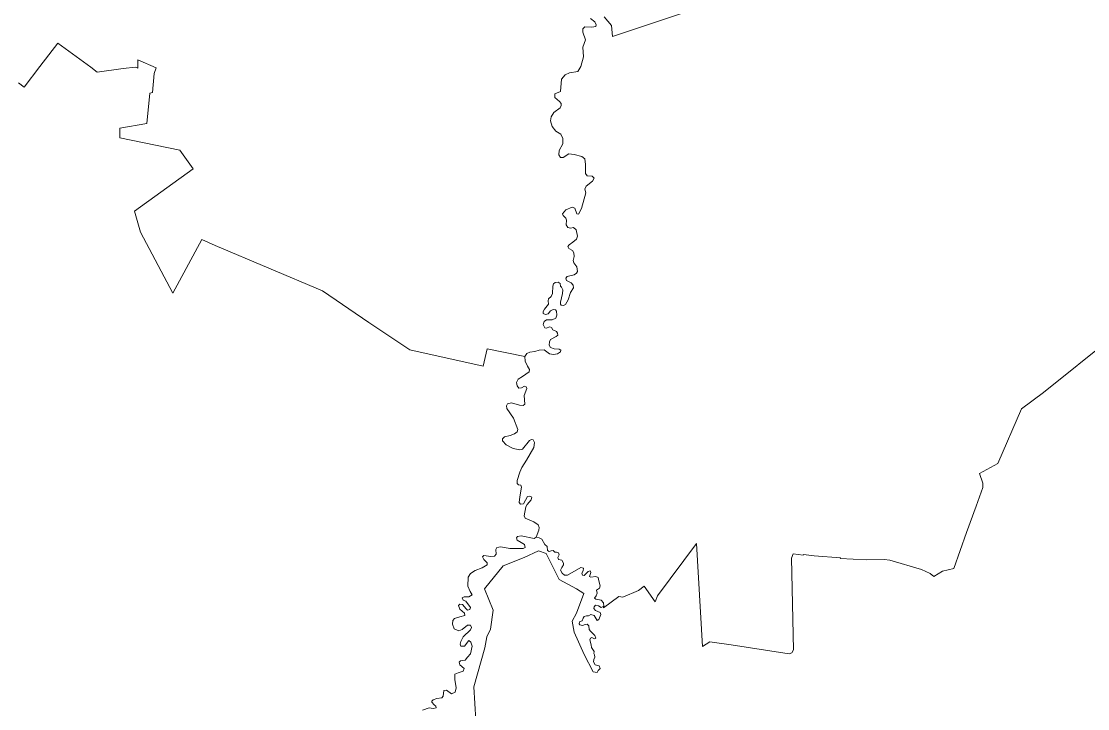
# Model space of a CAD drawing. Extents: x 369010 to 739155, y 6377141 to 6616555.
# Drawn here: x 639991 to 645034, y 6451022 to 6454271 of the extents above; entities that cross this region are included whole.
import ezdxf

# ---------------------------------------------------------------- set-up
doc = ezdxf.new("R2010")
doc.units = 0
doc.header["$LTSCALE"] = 40
doc.layers.add('1', color=7, linetype='Continuous', lineweight=13)

msp = doc.modelspace()

# ---------------------------------------------------------------- linework, layer by layer
at = {"layer": '1'}
for points in [[(642554.72, 6452927.25), (642563.82, 6452932.39), (642577.56, 6452954.23), (642588.64, 6452988.66), (642603.04, 6453011.66), (642600.56, 6453024.41), (642590.63, 6453034.67), (642569.45, 6453045.26), (642565.97, 6453056.51), (642572.59, 6453064.79), (642605.36, 6453073.23), (642615.79, 6453080.18), (642620.92, 6453088.79), (642618.77, 6453110.3), (642603.71, 6453129.5), (642600.73, 6453140.09), (642605.36, 6453160.28), (642604.37, 6453176.34), (642597.25, 6453187.76), (642581.03, 6453197.19), (642575.24, 6453206.13), (642581.36, 6453215.4), (642599.24, 6453227.15), (642616.45, 6453242.21), (642621.91, 6453256.44), (642615.29, 6453285.24), (642602.71, 6453296.16), (642588.64, 6453293.02), (642575.24, 6453296.82), (642568.45, 6453308.58), (642569.11, 6453331.08), (642566.8, 6453340.35), (642552.73, 6453353.43), (642550.91, 6453362.03), (642565.31, 6453379.41), (642595.93, 6453392.82), (642609.17, 6453387.36), (642617.44, 6453360.54), (642625.72, 6453360.21), (642640.78, 6453385.87), (642660.64, 6453460.18), (642655.51, 6453477.39), (642662.29, 6453492.12), (642692.25, 6453515.79), (642700.36, 6453529.19), (642691.42, 6453539.12), (642667.42, 6453541.61), (642658.49, 6453551.87), (642658.98, 6453595.06), (642656.17, 6453622.04), (642642.43, 6453631.81), (642605.36, 6453642.4), (642580.7, 6453645.21), (642552.9, 6453627.67), (642541.31, 6453627.34), (642532.37, 6453640.41), (642534.86, 6453660.93), (642551.9, 6453691.88), (642551.24, 6453716.71), (642542.3, 6453738.56), (642518.31, 6453751.63), (642501.09, 6453774.14), (642493.31, 6453800.78), (642497.12, 6453820.31), (642510.03, 6453840.84), (642538.83, 6453861.69), (642544.29, 6453873.44), (642544.29, 6453882.38), (642536.84, 6453893.14), (642513.51, 6453912), (642513.84, 6453928.55), (642541.64, 6453939.15), (642545.61, 6453998.73), (642563.49, 6454018.26), (642583.35, 6454027.36), (642622.08, 6454034.15), (642637.47, 6454058.14), (642650.05, 6454104.32), (642646.41, 6454148.84), (642659.15, 6454183.43), (642646.07, 6454219.51), (642646.41, 6454236.06), (642656, 6454245.33), (642688.28, 6454244), (642707.81, 6454247.65), (642709.46, 6454254.93), (642703.67, 6454268.5), (642683.15, 6454284.06)], [(642683.15, 6454284.06), (642703.67, 6454268.5), (642709.46, 6454254.93), (642707.81, 6454247.65), (642688.28, 6454244), (642656, 6454245.33), (642646.41, 6454236.06), (642646.07, 6454219.51), (642659.15, 6454183.43), (642646.41, 6454148.84), (642650.05, 6454104.32), (642637.47, 6454058.14), (642622.08, 6454034.15), (642583.35, 6454027.36), (642563.49, 6454018.26), (642545.61, 6453998.73), (642541.64, 6453939.15), (642513.84, 6453928.55), (642513.51, 6453912), (642536.84, 6453893.14), (642544.29, 6453882.38), (642544.29, 6453873.44), (642538.83, 6453861.69), (642510.03, 6453840.84), (642497.12, 6453820.31), (642493.31, 6453800.78), (642501.09, 6453774.14), (642518.31, 6453751.63), (642542.3, 6453738.56), (642551.24, 6453716.71), (642551.9, 6453691.88), (642534.86, 6453660.93), (642532.37, 6453640.41), (642541.31, 6453627.34), (642552.9, 6453627.67), (642580.7, 6453645.21), (642605.36, 6453642.4), (642642.43, 6453631.81), (642656.17, 6453622.04), (642658.98, 6453595.06), (642658.49, 6453551.87), (642667.42, 6453541.61), (642691.42, 6453539.12), (642700.36, 6453529.19), (642692.25, 6453515.79), (642662.29, 6453492.12), (642655.51, 6453477.39)], [(642746.7, 6454292.83), (642781.79, 6454251.95), (642786.26, 6454199.65), (643113.13, 6454308.05)], [(643113.13, 6454308.05), (642786.26, 6454199.65), (642781.79, 6454251.95), (642746.7, 6454292.83)], [(639977.32, 6453980.03), (640004.63, 6453960.5), (640078.11, 6454057.98), (640162.52, 6454167.54), (640319.42, 6454054.01), (640349.54, 6454031.17), (640472.84, 6454048.21), (640531.26, 6454054.01), (640541.53, 6454049.37), (640542.02, 6454089.26), (640628.75, 6454051.19), (640618.15, 6454024.71), (640610.38, 6453935.01), (640598.46, 6453931.86), (640583.89, 6453788.7), (640455.96, 6453766.36), (640456.95, 6453721.34), (640740.3, 6453661.93), (640804.01, 6453574.04), (640525.14, 6453374.28), (640554.43, 6453275.14), (640706.7, 6452986.84), (640844.07, 6453239.23), (640907.95, 6453211.92), (641415.22, 6452997.92), (641634.02, 6452847.65), (641828.15, 6452718.55), (642174.72, 6452640.93), (642193.26, 6452722.86), (642372.5, 6452686.45), (642381.27, 6452700.51), (642396, 6452707.8), (642419.33, 6452710.78), (642439.19, 6452716.9), (642463.19, 6452717.73), (642489.01, 6452699.85), (642508.37, 6452695.88), (642526.41, 6452698.69), (642540.81, 6452708.62), (642541.97, 6452717.23), (642534.69, 6452722.03), (642510.69, 6452723.35), (642492.98, 6452728.48), (642486.69, 6452740.07), (642488.51, 6452755.46), (642493.65, 6452767.54), (642520.29, 6452781.61), (642527.57, 6452788.07), (642526.58, 6452797.66), (642521.78, 6452805.11), (642503.91, 6452812.06), (642498.44, 6452824.31), (642490.5, 6452827.12), (642473.78, 6452820.67), (642466.5, 6452821.83), (642459.39, 6452837.39), (642463.03, 6452852.78), (642475.11, 6452859.56), (642501.75, 6452860.56), (642519.3, 6452868.5), (642524.1, 6452882.24), (642522.61, 6452900.28), (642516.82, 6452907.56), (642506.89, 6452908.55), (642494.31, 6452902.43), (642482.56, 6452889.02), (642469.15, 6452884.55), (642459.39, 6452889.35), (642459.22, 6452899.28), (642465.84, 6452910.54), (642483.55, 6452934.87), (642481.89, 6452949.27), (642483.71, 6452959.53), (642496.46, 6452970.78), (642502.58, 6452985.35), (642503.91, 6453019.61), (642508.37, 6453029.7), (642515.99, 6453035.83), (642529.89, 6453037.81), (642539.49, 6453032.35), (642540.98, 6453019.61), (642545.45, 6453014.48), (642551.24, 6453001.57), (642550.58, 6452984.35), (642540.65, 6452943.31), (642540.32, 6452934.7), (642544.79, 6452929.57), (642554.72, 6452927.25)], [(640455.96, 6453766.36), (640583.89, 6453788.7), (640598.46, 6453931.86), (640610.38, 6453935.01), (640618.15, 6454024.71), (640628.75, 6454051.19), (640542.02, 6454089.26), (640541.53, 6454049.37), (640531.26, 6454054.01), (640472.84, 6454048.21), (640349.54, 6454031.17), (640319.42, 6454054.01), (640162.52, 6454167.54), (640078.11, 6454057.98), (640004.63, 6453960.5), (639977.32, 6453980.03)], [(642193.42, 6451701.04), (642194.08, 6451711.63), (642178.36, 6451727.02), (642171.91, 6451739.1), (642178.69, 6451745.56), (642211.63, 6451741.75), (642229, 6451742.25), (642237.28, 6451751.85), (642235.46, 6451774.19), (642239.76, 6451784.12), (642259.29, 6451786.27), (642301.33, 6451778.66), (642325.99, 6451779.32), (642364.06, 6451778.66), (642373.65, 6451783.46), (642370.18, 6451798.52), (642354.46, 6451806.79), (642336.25, 6451818.05), (642332.94, 6451828.64), (642337.41, 6451836.25), (642354.46, 6451839.4), (642416.69, 6451826.65), (642425.79, 6451831.78), (642438.2, 6451865.05), (642439.19, 6451878.79), (642435.06, 6451890.7), (642415.2, 6451905.76), (642373.99, 6451922.31), (642369.19, 6451932.58), (642376.3, 6451975.28), (642383.58, 6451987.36), (642402.45, 6452009.53), (642405.1, 6452021.62), (642396.16, 6452027.08), (642385.24, 6452025.26), (642365.38, 6451990.83), (642351.31, 6451988.02), (642345.52, 6451996.63), (642348.17, 6452022.94), (642356.77, 6452068.79), (642353.46, 6452078.38), (642342.04, 6452080.7), (642335.92, 6452086.99), (642336.25, 6452100.89), (642348.33, 6452140.45), (642358.59, 6452162.3), (642380.44, 6452196.72), (642415.36, 6452256.47), (642417.51, 6452280.46), (642411.72, 6452292.05), (642404.11, 6452294.04), (642394.18, 6452289.57), (642361.24, 6452249.18), (642348.99, 6452245.71), (642316.39, 6452252.33), (642284.61, 6452268.38), (642266.74, 6452287.58), (642266.08, 6452297.84), (642275.35, 6452306.12), (642302.65, 6452312.41), (642323.34, 6452321.34), (642335.92, 6452330.94), (642338.73, 6452341.87), (642318.71, 6452395.82), (642287.26, 6452440.67), (642284.78, 6452454.08), (642289.91, 6452463.68), (642309.77, 6452468.15), (642346.84, 6452456.56), (642364.06, 6452455.07), (642372.17, 6452462.02), (642369.19, 6452501.91), (642381.1, 6452535.84), (642379.12, 6452543.78), (642370.84, 6452547.09), (642356.11, 6452538.98), (642343.86, 6452537.66), (642335.26, 6452547.26), (642332.78, 6452563.31), (642341.38, 6452579.37), (642361.9, 6452591.45), (642393.02, 6452613.46), (642395, 6452624.88), (642384.08, 6452640.93), (642374.48, 6452665.26), (642372.5, 6452686.45), (642193.26, 6452722.86), (642174.72, 6452640.93), (641828.15, 6452718.55), (641634.02, 6452847.65), (641415.22, 6452997.92), (640907.95, 6453211.92), (640844.07, 6453239.23), (640706.7, 6452986.84), (640554.43, 6453275.14), (640525.14, 6453374.28), (640804.01, 6453574.04), (640740.3, 6453661.93), (640456.95, 6453721.34), (640455.96, 6453766.36)], [(642655.51, 6453477.39), (642660.64, 6453460.18), (642640.78, 6453385.87), (642625.72, 6453360.21), (642617.44, 6453360.54), (642609.17, 6453387.36), (642595.93, 6453392.82), (642565.31, 6453379.41), (642550.91, 6453362.03), (642552.73, 6453353.43), (642566.8, 6453340.35), (642569.11, 6453331.08), (642568.45, 6453308.58), (642575.24, 6453296.82), (642588.64, 6453293.02), (642602.71, 6453296.16), (642615.29, 6453285.24), (642621.91, 6453256.44), (642616.45, 6453242.21), (642599.24, 6453227.15), (642581.36, 6453215.4), (642575.24, 6453206.13), (642581.03, 6453197.19), (642597.25, 6453187.76), (642604.37, 6453176.34), (642605.36, 6453160.28), (642600.73, 6453140.09), (642603.71, 6453129.5), (642618.77, 6453110.3), (642620.92, 6453088.79), (642615.79, 6453080.18), (642605.36, 6453073.23), (642572.59, 6453064.79), (642565.97, 6453056.51), (642569.45, 6453045.26), (642590.63, 6453034.67), (642600.56, 6453024.41), (642603.04, 6453011.66), (642588.64, 6452988.66), (642577.56, 6452954.23), (642563.82, 6452932.39), (642554.72, 6452927.25), (642544.79, 6452929.57), (642540.32, 6452934.7), (642540.65, 6452943.31), (642550.58, 6452984.35), (642551.24, 6453001.57), (642545.45, 6453014.48), (642540.98, 6453019.61), (642539.49, 6453032.35), (642529.89, 6453037.81), (642515.99, 6453035.83), (642508.37, 6453029.7), (642503.91, 6453019.61), (642502.58, 6452985.35), (642496.46, 6452970.78), (642483.71, 6452959.53), (642481.89, 6452949.27), (642483.55, 6452934.87), (642465.84, 6452910.54), (642459.22, 6452899.28), (642459.39, 6452889.35), (642469.15, 6452884.55), (642482.56, 6452889.02), (642494.31, 6452902.43), (642506.89, 6452908.55), (642516.82, 6452907.56), (642522.61, 6452900.28), (642524.1, 6452882.24), (642519.3, 6452868.5), (642501.75, 6452860.56), (642475.11, 6452859.56), (642463.03, 6452852.78), (642459.39, 6452837.39), (642466.5, 6452821.83), (642473.78, 6452820.67), (642490.5, 6452827.12), (642498.44, 6452824.31), (642503.91, 6452812.06), (642521.78, 6452805.11), (642526.58, 6452797.66), (642527.57, 6452788.07), (642520.29, 6452781.61), (642493.65, 6452767.54), (642488.51, 6452755.46), (642486.69, 6452740.07), (642492.98, 6452728.48), (642510.69, 6452723.35), (642534.69, 6452722.03), (642541.97, 6452717.23), (642540.81, 6452708.62), (642526.41, 6452698.69), (642508.37, 6452695.88), (642489.01, 6452699.85), (642463.19, 6452717.73), (642439.19, 6452716.9), (642419.33, 6452710.78), (642396, 6452707.8), (642381.27, 6452700.51), (642372.5, 6452686.45)], [(645152.3, 6452778.47), (644825.93, 6452517.14), (644721.66, 6452439.51), (644609.12, 6452181.49), (644522.23, 6452133.17), (644538.28, 6452087.16), (644539.11, 6452066.63), (644507.5, 6451978.59), (644461.82, 6451855.29), (644402.07, 6451684.49), (644347.95, 6451671.58), (644307.4, 6451646.09), (644288.7, 6451661.15), (644248.65, 6451680.18), (644099.2, 6451723.21), (644072.06, 6451726.85), (643986.82, 6451724.7), (643864.35, 6451732.32), (643864.68, 6451735.46), (643740.88, 6451744.56), (643689.58, 6451750.85), (643689.08, 6451747.38), (643640.75, 6451753.67), (643632.97, 6451732.48), (643642.41, 6451300.02), (643634.3, 6451285.29), (643623.21, 6451280.49), (643347.48, 6451322.86), (643247.35, 6451337.42), (643212.1, 6451316.07), (643184.79, 6451802.32), (642999.92, 6451554.9), (642988.5, 6451526.93), (642936.37, 6451601.4), (642910.38, 6451580.05), (642834.91, 6451548.44), (642816.71, 6451551.42), (642744.22, 6451497.63), (642745.05, 6451506.4), (642733.63, 6451500.28), (642721.05, 6451508.39), (642706.65, 6451511.2), (642699.37, 6451503.59), (642698.21, 6451494.49), (642706.48, 6451486.21), (642728.99, 6451476.12), (642732.3, 6451466.19), (642722.54, 6451443.01), (642714.1, 6451438.88), (642700.86, 6451461.55), (642684.47, 6451466.68), (642673.88, 6451460.89), (642663.78, 6451461.05), (642652.86, 6451457.58), (642648.56, 6451449.3), (642643.1, 6451437.06), (642631.34, 6451431.43), (642629.36, 6451422.99), (642631.84, 6451417.69), (642644.75, 6451415.38), (642657.66, 6451419.68), (642666.93, 6451420.67), (642675.04, 6451413.89), (642676.86, 6451396.67), (642682.15, 6451388.56), (642702.84, 6451368.04), (642708.47, 6451355.3), (642702.18, 6451351.16), (642689.6, 6451358.11), (642682.49, 6451354.47), (642679.84, 6451347.02), (642686.46, 6451324.02), (642687.28, 6451311.6), (642699.53, 6451291.91), (642698.54, 6451282.97), (642702.35, 6451276.02), (642703.67, 6451264.77), (642698.21, 6451253.68), (642697.05, 6451243.75), (642705.16, 6451229.51), (642723.86, 6451223.39), (642728, 6451211.64), (642719.23, 6451201.38), (642714.92, 6451191.95), (642695.23, 6451195.59), (642653.36, 6451277.35), (642605.69, 6451383.43), (642596.42, 6451435.24), (642616.95, 6451473.14), (642650.87, 6451566.32), (642616.95, 6451588.16), (642534.86, 6451631.85), (642473.12, 6451755.49), (642437.21, 6451767.4), (642369.52, 6451736.12), (642269.88, 6451696.24)], [(642718.4, 6451641.12), (642721.54, 6451625.57), (642728.66, 6451602.06), (642725.85, 6451591.31), (642711.28, 6451582.37), (642714.43, 6451566.98), (642709.79, 6451555.56), (642702.18, 6451544.8), (642707.81, 6451539.17), (642733.79, 6451534.7), (642743.72, 6451521.79), (642745.05, 6451506.4), (642744.22, 6451497.63), (642816.71, 6451551.42), (642834.91, 6451548.44), (642910.38, 6451580.05), (642936.37, 6451601.4), (642988.5, 6451526.93), (642999.92, 6451554.9), (643184.79, 6451802.32), (643212.1, 6451316.07), (643247.35, 6451337.42), (643347.48, 6451322.86), (643623.21, 6451280.49), (643634.3, 6451285.29), (643642.41, 6451300.02), (643632.97, 6451732.48), (643640.75, 6451753.67), (643689.08, 6451747.38), (643689.58, 6451750.85), (643740.88, 6451744.56), (643864.68, 6451735.46), (643864.35, 6451732.32), (643986.82, 6451724.7), (644072.06, 6451726.85), (644099.2, 6451723.21), (644248.65, 6451680.18), (644288.7, 6451661.15), (644307.4, 6451646.09), (644347.95, 6451671.58), (644402.07, 6451684.49), (644461.82, 6451855.29), (644507.5, 6451978.59), (644539.11, 6452066.63), (644538.28, 6452087.16), (644522.23, 6452133.17), (644609.12, 6452181.49), (644721.66, 6452439.51), (644825.93, 6452517.14), (645152.3, 6452778.47)], [(642372.5, 6452686.45), (642374.48, 6452665.26), (642384.08, 6452640.93), (642395, 6452624.88), (642393.02, 6452613.46), (642361.9, 6452591.45), (642341.38, 6452579.37), (642332.78, 6452563.31), (642335.26, 6452547.26), (642343.86, 6452537.66), (642356.11, 6452538.98), (642370.84, 6452547.09), (642379.12, 6452543.78), (642381.1, 6452535.84), (642369.19, 6452501.91), (642372.17, 6452462.02), (642364.06, 6452455.07), (642346.84, 6452456.56), (642309.77, 6452468.15), (642289.91, 6452463.68), (642284.78, 6452454.08), (642287.26, 6452440.67), (642318.71, 6452395.82), (642338.73, 6452341.87), (642335.92, 6452330.94), (642323.34, 6452321.34), (642302.65, 6452312.41), (642275.35, 6452306.12), (642266.08, 6452297.84), (642266.74, 6452287.58), (642284.61, 6452268.38), (642316.39, 6452252.33), (642348.99, 6452245.71), (642361.24, 6452249.18), (642394.18, 6452289.57), (642404.11, 6452294.04), (642411.72, 6452292.05), (642417.51, 6452280.46), (642415.36, 6452256.47), (642380.44, 6452196.72), (642358.59, 6452162.3), (642348.33, 6452140.45), (642336.25, 6452100.89), (642335.92, 6452086.99), (642342.04, 6452080.7), (642353.46, 6452078.38), (642356.77, 6452068.79), (642348.17, 6452022.94), (642345.52, 6451996.63), (642351.31, 6451988.02), (642365.38, 6451990.83), (642385.24, 6452025.26), (642396.16, 6452027.08), (642405.1, 6452021.62), (642402.45, 6452009.53), (642383.58, 6451987.36), (642376.3, 6451975.28), (642369.19, 6451932.58), (642373.99, 6451922.31), (642415.2, 6451905.76), (642435.06, 6451890.7), (642439.19, 6451878.79), (642438.2, 6451865.05), (642425.79, 6451831.78), (642440.19, 6451830.13), (642452.93, 6451822.35), (642466.17, 6451798.52), (642478.42, 6451788.75), (642479.74, 6451769.89), (642487.36, 6451764.26), (642497.29, 6451768.56), (642506.22, 6451770.22), (642514.66, 6451760.95), (642521.95, 6451761.94), (642532.04, 6451757.64), (642533.86, 6451748.87), (642528.4, 6451735.63), (642531.21, 6451726.85), (642546.77, 6451724.21), (642554.39, 6451709.48), (642555.21, 6451701.2), (642546.44, 6451688.62), (642541.31, 6451676.54), (642548.76, 6451662.47), (642560.51, 6451652.54), (642573.75, 6451652.54), (642637.8, 6451688.79), (642649.55, 6451685.81), (642648.23, 6451672.57), (642641.77, 6451662.8), (642644.58, 6451652.21), (642653.52, 6451651.05), (642672.22, 6451670.75), (642681.16, 6451672.57), (642684.97, 6451664.96), (642680.66, 6451655.69), (642678.35, 6451646.58), (642684.97, 6451642.94), (642707.48, 6451645.76), (642718.4, 6451641.12)], [(642723.86, 6451223.39), (642705.16, 6451229.51), (642697.05, 6451243.75), (642698.21, 6451253.68), (642703.67, 6451264.77), (642702.35, 6451276.02), (642698.54, 6451282.97), (642699.53, 6451291.91), (642687.28, 6451311.6), (642686.46, 6451324.02), (642679.84, 6451347.02), (642682.49, 6451354.47), (642689.6, 6451358.11), (642702.18, 6451351.16), (642708.47, 6451355.3), (642702.84, 6451368.04), (642682.15, 6451388.56), (642676.86, 6451396.67), (642675.04, 6451413.89), (642666.93, 6451420.67), (642657.66, 6451419.68), (642644.75, 6451415.38), (642631.84, 6451417.69), (642629.36, 6451422.99), (642631.34, 6451431.43), (642643.1, 6451437.06), (642648.56, 6451449.3), (642652.86, 6451457.58), (642663.78, 6451461.05), (642673.88, 6451460.89), (642684.47, 6451466.68), (642700.86, 6451461.55), (642714.1, 6451438.88), (642722.54, 6451443.01), (642732.3, 6451466.19), (642728.99, 6451476.12), (642706.48, 6451486.21), (642698.21, 6451494.49), (642699.37, 6451503.59), (642706.65, 6451511.2), (642721.05, 6451508.39), (642733.63, 6451500.28), (642745.05, 6451506.4), (642743.72, 6451521.79), (642733.79, 6451534.7), (642707.81, 6451539.17), (642702.18, 6451544.8), (642709.79, 6451555.56), (642714.43, 6451566.98), (642711.28, 6451582.37), (642725.85, 6451591.31), (642728.66, 6451602.06), (642721.54, 6451625.57), (642718.4, 6451641.12), (642707.48, 6451645.76), (642684.97, 6451642.94), (642678.35, 6451646.58), (642680.66, 6451655.69), (642684.97, 6451664.96), (642681.16, 6451672.57), (642672.22, 6451670.75), (642653.52, 6451651.05), (642644.58, 6451652.21), (642641.77, 6451662.8), (642648.23, 6451672.57), (642649.55, 6451685.81), (642637.8, 6451688.79), (642573.75, 6451652.54), (642560.51, 6451652.54), (642548.76, 6451662.47), (642541.31, 6451676.54), (642546.44, 6451688.62), (642555.21, 6451701.2), (642554.39, 6451709.48), (642546.77, 6451724.21), (642531.21, 6451726.85), (642528.4, 6451735.63), (642533.86, 6451748.87), (642532.04, 6451757.64), (642521.95, 6451761.94), (642514.66, 6451760.95), (642506.22, 6451770.22), (642497.29, 6451768.56), (642487.36, 6451764.26), (642479.74, 6451769.89), (642478.42, 6451788.75), (642466.17, 6451798.52), (642452.93, 6451822.35), (642440.19, 6451830.13), (642425.79, 6451831.78), (642416.69, 6451826.65), (642354.46, 6451839.4), (642337.41, 6451836.25), (642332.94, 6451828.64), (642336.25, 6451818.05), (642354.46, 6451806.79), (642370.18, 6451798.52), (642373.65, 6451783.46), (642364.06, 6451778.66), (642325.99, 6451779.32)], [(642325.99, 6451779.32), (642301.33, 6451778.66), (642259.29, 6451786.27), (642239.76, 6451784.12), (642235.46, 6451774.19), (642237.28, 6451751.85), (642229, 6451742.25), (642211.63, 6451741.75), (642178.69, 6451745.56), (642171.91, 6451739.1), (642178.36, 6451727.02), (642194.08, 6451711.63), (642193.42, 6451701.04), (642170.91, 6451687.3), (642137.31, 6451675.05), (642115.14, 6451660.98), (642103.88, 6451642.94), (642103.22, 6451600.74), (642113.48, 6451576.08), (642122.42, 6451559.36), (642107.69, 6451550.76), (642085.35, 6451550.1), (642075.09, 6451545.63), (642079.89, 6451534.87), (642092.79, 6451529.57), (642114.48, 6451499.78), (642111.99, 6451490.18), (642101.73, 6451487.87), (642094.12, 6451493.33), (642077.4, 6451514.51), (642065.49, 6451516.5), (642058.87, 6451508.72), (642064.66, 6451491.84), (642087, 6451473.14), (642087.66, 6451462.71), (642064.33, 6451455.92), (642039.01, 6451447.98), (642031.56, 6451437.72), (642030.07, 6451420.51), (642037.68, 6451399.16), (642059.53, 6451389.56), (642075.58, 6451396.51), (642100.41, 6451416.7), (642114.81, 6451416.04), (642119.94, 6451405.78)], [(642139.96, 6450966.69), (642130.69, 6451124.25), (642183.16, 6451308.79), (642191.77, 6451361.26), (642209.64, 6451397.17), (642222.22, 6451487.7), (642181.01, 6451587.5), (642269.88, 6451696.24), (642369.52, 6451736.12), (642437.21, 6451767.4), (642473.12, 6451755.49), (642534.86, 6451631.85), (642616.95, 6451588.16), (642650.87, 6451566.32), (642616.95, 6451473.14), (642596.42, 6451435.24), (642605.69, 6451383.43), (642653.36, 6451277.35), (642695.23, 6451195.59), (642714.92, 6451191.95), (642719.23, 6451201.38), (642728, 6451211.64), (642723.86, 6451223.39)], [(641888.89, 6451013.86), (641919.18, 6451025.78), (641938.38, 6451021.97), (641952.78, 6451024.79), (641951.45, 6451034.05), (641943.51, 6451040.51), (641931.59, 6451051.6), (641932.92, 6451057.06), (641938.71, 6451063.18), (641956.58, 6451069.97), (641979.09, 6451072.78), (641986.54, 6451080.73), (641989.35, 6451106.88), (642000.94, 6451109.52), (642025.27, 6451091.82), (642041.98, 6451099.92), (642047.61, 6451119.45), (642041.65, 6451159.34), (642041.49, 6451184.17), (642056.55, 6451190.62), (642080.38, 6451199.56), (642084.85, 6451211.97), (642064.99, 6451229.02), (642061.68, 6451241.43), (642067.47, 6451247.55), (642089.65, 6451250.7), (642100.41, 6451265.43), (642115.47, 6451280.49), (642122.92, 6451317.4), (642116.79, 6451336.76), (642107.19, 6451343.71), (642086.67, 6451317.4), (642069.79, 6451317.4), (642065.65, 6451325.84), (642068.8, 6451339.57), (642080.38, 6451361.59), (642115.14, 6451394.03), (642119.94, 6451405.78), (642114.81, 6451416.04), (642100.41, 6451416.7), (642075.58, 6451396.51), (642059.53, 6451389.56), (642037.68, 6451399.16), (642030.07, 6451420.51), (642031.56, 6451437.72), (642039.01, 6451447.98), (642064.33, 6451455.92), (642087.66, 6451462.71), (642087, 6451473.14), (642064.66, 6451491.84), (642058.87, 6451508.72), (642065.49, 6451516.5), (642077.4, 6451514.51), (642094.12, 6451493.33), (642101.73, 6451487.87), (642111.99, 6451490.18), (642114.48, 6451499.78), (642092.79, 6451529.57), (642079.89, 6451534.87), (642075.09, 6451545.63), (642085.35, 6451550.1), (642107.69, 6451550.76), (642122.42, 6451559.36), (642113.48, 6451576.08), (642103.22, 6451600.74), (642103.88, 6451642.94), (642115.14, 6451660.98), (642137.31, 6451675.05), (642170.91, 6451687.3), (642193.42, 6451701.04)], [(642269.88, 6451696.24), (642181.01, 6451587.5), (642222.22, 6451487.7), (642209.64, 6451397.17), (642191.77, 6451361.26), (642183.16, 6451308.79), (642130.69, 6451124.25), (642139.96, 6450966.69)], [(642119.94, 6451405.78), (642115.14, 6451394.03), (642080.38, 6451361.59), (642068.8, 6451339.57), (642065.65, 6451325.84), (642069.79, 6451317.4), (642086.67, 6451317.4), (642107.19, 6451343.71), (642116.79, 6451336.76), (642122.92, 6451317.4), (642115.47, 6451280.49), (642100.41, 6451265.43), (642089.65, 6451250.7), (642067.47, 6451247.55), (642061.68, 6451241.43), (642064.99, 6451229.02), (642084.85, 6451211.97), (642080.38, 6451199.56), (642056.55, 6451190.62), (642041.49, 6451184.17), (642041.65, 6451159.34), (642047.61, 6451119.45), (642041.98, 6451099.92), (642025.27, 6451091.82), (642000.94, 6451109.52), (641989.35, 6451106.88), (641986.54, 6451080.73), (641979.09, 6451072.78), (641956.58, 6451069.97), (641938.71, 6451063.18), (641932.92, 6451057.06), (641931.59, 6451051.6), (641943.51, 6451040.51), (641951.45, 6451034.05), (641952.78, 6451024.79), (641938.38, 6451021.97), (641919.18, 6451025.78), (641888.89, 6451013.86)]]:
    msp.add_lwpolyline(points, dxfattribs=at)

doc.saveas('drawing.dxf')
